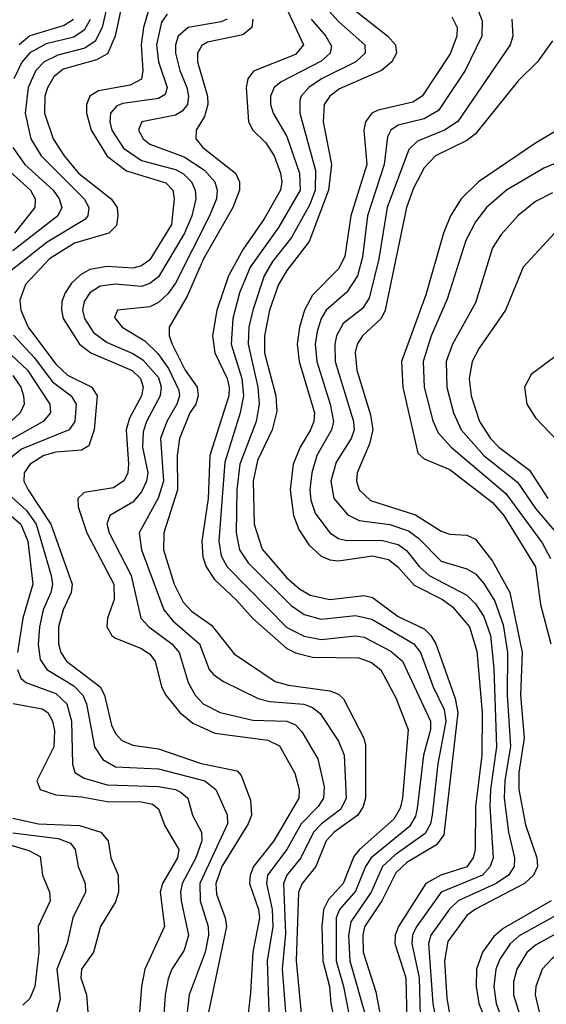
# Model space of a CAD drawing. Header units: inches. Extents: x 990535 to 1117859, y 769386 to 892122.
# Tile 267 of 656: x 1025846 to 1027075, y 872928 to 875228. Entities that reach past the tile are written whole.
import ezdxf

# ---------------------------------------------------------------- set-up
doc = ezdxf.new("R2010")
doc.units = ezdxf.units.IN
doc.header["$MEASUREMENT"] = 0
doc.layers.add('B0827', color=7, linetype='Continuous')

msp = doc.modelspace()

# ---------------------------------------------------------------- linework, layer by layer
at = {"layer": 'B0827', "color": 5}
for points, elevation in [([(1026056.8, 875290), (1026038.6, 875210), (1026022, 875178), (1025998.3, 875161.7), (1025934.8, 875145.2), (1025903.1, 875130), (1025883.8, 875110), (1025865.9, 875070), (1025859.1, 875010), (1025871.6, 874950), (1025896.4, 874910), (1025996.3, 874810), (1026007.3, 874790), (1026005.4, 874770), (1025998, 874762), (1025910, 874708.7), (1025810.1, 874630)], 3560), ([(1026089.9, 875290), (1026068.8, 875190), (1026051.2, 875148.8), (1026025.5, 875134.5), (1025947.3, 875112.7), (1025925.4, 875094.6), (1025910.7, 875069.3), (1025904.9, 875050), (1025903.5, 875010), (1025924.5, 874950), (1025949.8, 874910), (1025983.3, 874870), (1026059.3, 874810), (1026073.2, 874790), (1026075.2, 874770), (1026072.2, 874747.8), (1026054.3, 874730), (1025973.7, 874706.3), (1025915.6, 874670), (1025859.9, 874610), (1025846.5, 874573.5), (1025848.5, 874550), (1025866.1, 874510), (1025930, 874423.8), (1025957.8, 874397.8), (1026014.5, 874370), (1026026.8, 874350), (1026019.6, 874270), (1026007.1, 874232.9), (1025990, 874222.7), (1025930, 874218.3), (1025902, 874210), (1025870.1, 874190), (1025856.7, 874170), (1025856, 874150), (1025865.8, 874130), (1025918.9, 874050), (1025968.2, 873910), (1025966.5, 873890), (1025947.7, 873850), (1025936.9, 873810), (1025936.5, 873770), (1025941.7, 873750), (1025955.1, 873730), (1026033.6, 873670), (1026044.1, 873650), (1026060.6, 873580.6), (1026070, 873560.7), (1026084.7, 873544.7), (1026110, 873533.3), (1026170, 873525.1), (1026270, 873490.6), (1026353.6, 873473.6), (1026362.7, 873462.7), (1026384.8, 873404.8), (1026387.2, 873370), (1026379.6, 873350), (1026318, 873250), (1026304.2, 873210), (1026305.2, 873185.2), (1026326, 873130), (1026328.8, 873110), (1026286.6, 872910)], 3580), ([(1026461.6, 875270), (1026508.4, 875170), (1026490, 875147.5), (1026391.6, 875108.4), (1026378.6, 875090), (1026374.9, 875070), (1026380.2, 874990), (1026390.3, 874970.3), (1026420.4, 874940.4), (1026439.8, 874910), (1026454.8, 874870), (1026458, 874850), (1026454.6, 874830), (1026416.6, 874763.4), (1026367.4, 874692.7), (1026333.5, 874630), (1026306.5, 874550), (1026295.8, 874490), (1026301.9, 874450), (1026330.7, 874390), (1026335.2, 874370), (1026334, 874350), (1026290, 874210), (1026285.9, 874110), (1026271, 874010), (1026273.9, 873973.9), (1026281.3, 873950), (1026300.7, 873920.7), (1026352.3, 873872.3), (1026390, 873829.2), (1026470, 873759.6), (1026490, 873749.4), (1026530, 873739.2), (1026637.9, 873737.9), (1026667, 873727), (1026689.4, 873709.4), (1026724.1, 873644.1), (1026752.6, 873570), (1026740.1, 873410), (1026734, 873386), (1026719.6, 873360.4), (1026639.2, 873290), (1026626.4, 873273.6), (1026601, 873210), (1026567.2, 873172.8), (1026555.5, 873150), (1026551.6, 873110), (1026554, 873030), (1026569.5, 872970), (1026572.2, 872930), (1026585.1, 872870)], 3720), ([(1026147.1, 875252.9), (1026135, 875210), (1026129.5, 875169.5), (1026133.5, 875110), (1026130.4, 875089.6), (1026104.2, 875075.8), (1026030, 875062.1), (1026010.1, 875050), (1026001.6, 875030), (1026001.8, 875010), (1026012.9, 874970), (1026049.9, 874909.9), (1026095.4, 874875.4), (1026187, 874847), (1026203.4, 874830), (1026207, 874810), (1026200.6, 874750), (1026150, 874667.6), (1026130, 874653.1), (1026110, 874648.1), (1026050, 874652.2), (1026010, 874644.9), (1025987.9, 874632.1), (1025967.3, 874612.7), (1025951.8, 874590), (1025944.7, 874570), (1025943.2, 874550), (1025947.7, 874530), (1025985.8, 874470), (1026011.8, 874450), (1026108.8, 874408.8), (1026128.1, 874390), (1026134, 874370), (1026130, 874350), (1026102.6, 874297.4), (1026094.5, 874270), (1026099.8, 874190), (1026098.7, 874170), (1026090, 874151.6), (1026064.9, 874135.1), (1025996.2, 874123.8), (1025981.5, 874110), (1025982.1, 874090), (1026002.8, 874030), (1026065.8, 873910), (1026066.4, 873873.6), (1026050.9, 873830), (1026049.3, 873810), (1026061, 873790), (1026070, 873783.6), (1026130, 873759.1), (1026150, 873746.3), (1026162.1, 873730), (1026177.2, 873670), (1026187.4, 873650), (1026219.7, 873610), (1026250, 873585), (1026301.6, 873561.6), (1026425.5, 873545.5), (1026452.2, 873532.2), (1026488.2, 873468.2), (1026498.3, 873430), (1026497.6, 873410), (1026439.7, 873310), (1026392.1, 873250), (1026384, 873230), (1026382.2, 873210), (1026403.4, 873150), (1026405.6, 873130), (1026390, 873050), (1026385, 872955), (1026370.9, 872830)], 3620), ([(1026190, 875241.7), (1026177.2, 875222.8), (1026165.3, 875170), (1026170.3, 875130), (1026190, 875070), (1026186, 875054), (1026170, 875044.1), (1026087.1, 875032.9), (1026073.1, 875026.9), (1026058, 875010), (1026056.3, 874990), (1026061.3, 874970), (1026088.3, 874928.3), (1026130, 874899.7), (1026210, 874878.7), (1026228.7, 874868.7), (1026247.1, 874850), (1026255.9, 874830), (1026257.3, 874810), (1026248, 874770), (1026230.8, 874730), (1026170, 874627.8), (1026150, 874611.8), (1026130, 874605.4), (1026069.6, 874610.4), (1026033.9, 874606.1), (1026009.4, 874590.6), (1025996.3, 874570), (1025992.9, 874550), (1025997.2, 874530), (1026018, 874498), (1026050, 874474.3), (1026110, 874448.3), (1026133.4, 874433.4), (1026170, 874392.4), (1026176.2, 874370), (1026173.9, 874350), (1026142.4, 874290), (1026134.3, 874265.7), (1026132.8, 874230), (1026144.9, 874170), (1026142, 874150), (1026130, 874125.2), (1026110, 874101.1), (1026056.6, 874070), (1026049.7, 874050.3), (1026054.5, 874030), (1026106.4, 873930), (1026128.9, 873830), (1026147.2, 873810), (1026201.4, 873770), (1026218.1, 873750), (1026239.7, 873679.7), (1026255.4, 873650), (1026274.3, 873630), (1026314.2, 873610), (1026390, 873591.8), (1026469.3, 873589.3), (1026490, 873581.3), (1026504.9, 873564.9), (1026541.7, 873501.7), (1026556.5, 873436.5), (1026555.6, 873410), (1026542.8, 873390), (1026503, 873350), (1026469.9, 873290.1), (1026424.6, 873230), (1026422, 873210), (1026435.1, 873150), (1026436.9, 873110), (1026424, 873030), (1026427.3, 872910)], 3640), ([(1026566.9, 875250), (1026590, 875224), (1026651.6, 875170), (1026652.8, 875150), (1026631.1, 875130), (1026550.9, 875090), (1026521, 875070), (1026503.1, 875050), (1026500, 875040), (1026499.8, 875010), (1026536.5, 874876.5), (1026535.5, 874830), (1026523.1, 874796.9), (1026480.4, 874719.6), (1026436.6, 874663.4), (1026417.1, 874630), (1026390.1, 874550.1), (1026381.2, 874510), (1026379.4, 874470), (1026402.2, 874370), (1026405, 874330), (1026397.7, 874290), (1026360.2, 874190), (1026353.3, 874130), (1026351.1, 874030), (1026359, 873990), (1026379.5, 873959.5), (1026479.5, 873859.5), (1026510, 873839), (1026550, 873828.3), (1026630, 873836.1), (1026668.2, 873828.2), (1026766, 873770), (1026782, 873750), (1026811.3, 873670), (1026837, 873617), (1026841.1, 873590), (1026821.9, 873490), (1026808.9, 873370), (1026805.2, 873350), (1026792.8, 873327.2), (1026722.5, 873277.5), (1026693, 873250), (1026666.6, 873190), (1026618.9, 873121.1), (1026613.9, 873090), (1026616.9, 873030), (1026656.2, 872890)], 3760), ([(1026629.4, 875250), (1026705.4, 875190), (1026723.7, 875170), (1026725.8, 875150), (1026714.6, 875130), (1026691, 875110), (1026592.9, 875067.1), (1026570.4, 875050), (1026556.8, 875030), (1026554.5, 874990), (1026573.7, 874890), (1026566.8, 874830), (1026521.5, 874710), (1026470, 874642.3), (1026450.6, 874609.4), (1026429.6, 874550), (1026417.6, 874490), (1026417.8, 874450), (1026443.7, 874350), (1026446.2, 874313.8), (1026435.2, 874270), (1026401.3, 874198.7), (1026391.2, 874150), (1026393.3, 874050), (1026411.8, 873991.8), (1026470, 873924.3), (1026499.1, 873899.1), (1026524.2, 873884.2), (1026570, 873874), (1026650, 873883.5), (1026670, 873878.6), (1026730, 873834), (1026790, 873805.5), (1026806.1, 873790), (1026817.6, 873770), (1026862.7, 873642.7), (1026869.3, 873610), (1026836.3, 873323.7), (1026819.3, 873300.7), (1026750, 873259.3), (1026724.5, 873235.5), (1026691.6, 873170), (1026651.2, 873108.8), (1026647.2, 873090), (1026647.9, 873050), (1026677.3, 872957.3), (1026690.2, 872890.2)], 3780), ([(1026916.8, 875250), (1026925.9, 875225.9), (1026924.6, 875190), (1026886.2, 875110), (1026824.1, 875015.9), (1026790, 874996.5), (1026730, 874981.9), (1026712.8, 874970), (1026705, 874955), (1026696.9, 874890), (1026658.4, 874770), (1026646.2, 874673.8), (1026634.3, 874630), (1026610, 874592.2), (1026561.8, 874550), (1026549.8, 874530), (1026540.3, 874499.7), (1026536.2, 874470), (1026539.8, 874430), (1026571.1, 874330), (1026578.3, 874290), (1026574, 874270), (1026539.4, 874210), (1026528, 874170), (1026523.4, 874130), (1026525.6, 874105.6), (1026535.6, 874075.6), (1026570, 874029.3), (1026590, 874016.6), (1026610, 874011.9), (1026690, 874012.7), (1026730, 874002.1), (1026748.7, 873988.7), (1026779.8, 873950), (1026802.3, 873930), (1026890, 873884.1), (1026910, 873864.1), (1026930, 873834.3), (1026944.9, 873790), (1026952.9, 873712.9), (1026959, 873530), (1026945, 873430), (1026943.7, 873390), (1026951.3, 873270), (1026944.6, 873250), (1026926.2, 873230), (1026830, 873189.9), (1026771.5, 873108.5), (1026763.1, 873090), (1026761.3, 873070), (1026778.8, 872990), (1026780.9, 872900.9)], 3840), ([(1026010.8, 875229.2), (1025996.2, 875203.8), (1025972.4, 875187.6), (1025907.9, 875172.1), (1025870, 875150.8), (1025851.1, 875128.9), (1025832.3, 875090)], 3540), ([(1025971.5, 875228.5), (1025950, 875214.8), (1025870, 875191), (1025844.6, 875170)], 3520), ([(1026330.1, 875230), (1026316.2, 875223.8), (1026239.4, 875210), (1026216.2, 875190), (1026210.1, 875170), (1026210, 875150), (1026219.7, 875110), (1026236.1, 875070), (1026240.4, 875050), (1026237.5, 875030), (1026225.4, 875014.6), (1026210, 875005.4), (1026131, 874990), (1026124.6, 874975.4), (1026123.4, 874970), (1026134.1, 874950), (1026150, 874937.7), (1026230, 874908.2), (1026277.1, 874877.1), (1026301.5, 874850), (1026307.4, 874830), (1026305.2, 874810), (1026289, 874770), (1026210, 874613.2), (1026192, 874588), (1026170, 874568.1), (1026150, 874557.4), (1026074, 874550), (1026067.3, 874532.7), (1026085.3, 874510), (1026138, 874478), (1026168.4, 874448.4), (1026193.6, 874413.6), (1026217.4, 874362.6), (1026218.9, 874350), (1026213.2, 874330), (1026189.3, 874290), (1026174.9, 874250), (1026181.5, 874150), (1026169.1, 874110.9), (1026125.1, 874030), (1026130.6, 873990), (1026182.3, 873850), (1026203.9, 873823.9), (1026265.9, 873770), (1026288.7, 873710), (1026298.5, 873698.5), (1026322.2, 873682.2), (1026402.9, 873642.9), (1026430, 873635.8), (1026509.6, 873629.6), (1026530, 873621.6), (1026547.9, 873607.9), (1026590, 873542.7), (1026603.5, 873510), (1026608.6, 873410), (1026596, 873384), (1026550.3, 873349.7), (1026531.8, 873330), (1026502.6, 873270), (1026469.8, 873230), (1026461.6, 873210), (1026466.4, 873093.6), (1026458.5, 873010), (1026468.2, 872890)], 3660), ([(1026390.4, 875230), (1026388.1, 875210), (1026366.9, 875193.1), (1026284.2, 875175.8), (1026271.5, 875168.5), (1026261.4, 875150), (1026261.1, 875130), (1026284.3, 875050), (1026285.2, 875030), (1026277.4, 875002.6), (1026258, 874970), (1026257.4, 874950), (1026273.5, 874930), (1026350.2, 874870.2), (1026359.4, 874850), (1026359, 874830), (1026343.6, 874790), (1026274.9, 874670), (1026237.1, 874582.9), (1026194.7, 874510), (1026194.6, 874490), (1026201.7, 874470), (1026232.7, 874410), (1026260.5, 874370), (1026262.3, 874350), (1026257.4, 874330), (1026243, 874310), (1026218.7, 874250), (1026213.9, 874210), (1026214.1, 874130), (1026182.6, 874030), (1026182, 873990), (1026206.3, 873910), (1026227.4, 873867.4), (1026246.8, 873846.8), (1026293.7, 873813.7), (1026346.8, 873746.8), (1026442.5, 873682.5), (1026473.8, 873673.8), (1026570, 873660.3), (1026590, 873652.8), (1026601.8, 873641.8), (1026649.5, 873550), (1026653.4, 873533.4), (1026653.6, 873410), (1026648.1, 873390), (1026635.8, 873370), (1026580.2, 873330), (1026561.9, 873310), (1026537.7, 873250), (1026505.6, 873210), (1026496.7, 873190), (1026491.3, 873030), (1026506.3, 872873.7)], 3680), ([(1026526.2, 875230), (1026560.7, 875190), (1026573.8, 875166.2), (1026571.1, 875150), (1026550, 875131.4), (1026456.4, 875083.6), (1026440.1, 875070), (1026431.5, 875050), (1026431.4, 875030), (1026437.5, 875010), (1026470, 874955.3), (1026499, 874870), (1026500.6, 874830), (1026450, 874743.1), (1026384, 874650), (1026359.4, 874590), (1026343.9, 874530), (1026339.8, 874470), (1026364.4, 874390), (1026368.7, 874350), (1026361, 874310), (1026325.1, 874194.9), (1026310.8, 874010), (1026316.2, 873976.2), (1026330.1, 873950), (1026470, 873808.8), (1026510, 873788.4), (1026550, 873780.2), (1026630, 873788.6), (1026650, 873785.9), (1026712.8, 873752.8), (1026739.4, 873730), (1026805.5, 873590), (1026805.4, 873570), (1026788.5, 873510), (1026774.3, 873385.7), (1026770, 873367.4), (1026756.1, 873343.9), (1026666.8, 873270), (1026653.7, 873250), (1026630, 873192.6), (1026592.6, 873150), (1026584.7, 873130), (1026584.6, 873030), (1026602, 872970), (1026621.6, 872870)], 3740), ([(1026855.1, 875235.1), (1026867.6, 875210), (1026866.8, 875190), (1026851.3, 875148.7), (1026785.9, 875050), (1026763.9, 875036.1), (1026682.8, 875017.2), (1026668.5, 875010), (1026653.6, 874990), (1026649.6, 874970), (1026656.6, 874890), (1026619.4, 874770), (1026604.9, 874675.1), (1026590, 874646.5), (1026530, 874585.1), (1026511.2, 874550), (1026498.9, 874510), (1026493.8, 874470), (1026498.3, 874430), (1026534.6, 874310), (1026533.1, 874290), (1026525.1, 874270), (1026500.5, 874230), (1026484.7, 874190), (1026477.7, 874130), (1026485.1, 874070), (1026497.6, 874037.6), (1026521.3, 874001.3), (1026550, 873975.2), (1026570, 873966.2), (1026590, 873964.1), (1026670, 873975.6), (1026707.1, 873967.1), (1026728.8, 873950), (1026767.2, 873907.2), (1026833.5, 873873.5), (1026856.8, 873856.8), (1026896.2, 873810), (1026913.5, 873753.5), (1026925.7, 873610), (1026925.2, 873510), (1026909.9, 873390), (1026909.4, 873290), (1026905, 873270), (1026890.3, 873249.7), (1026829.2, 873230), (1026794.1, 873210), (1026730.4, 873110), (1026722.9, 873090), (1026722.1, 873070), (1026747.6, 872990), (1026750, 872890)], 3820), ([(1026995.3, 875230), (1026997.4, 875190), (1026991.4, 875170), (1026869.1, 874990.9), (1026837.8, 874970), (1026775.1, 874944.9), (1026754.9, 874925.1), (1026704.2, 874790), (1026684.7, 874670), (1026662.1, 874577.9), (1026646.5, 874553.5), (1026601.4, 874518.6), (1026585.9, 874490), (1026581.7, 874470), (1026582.9, 874430), (1026625.7, 874290), (1026626.6, 874270), (1026619.9, 874250), (1026585.1, 874194.9), (1026572.3, 874150), (1026579.4, 874110), (1026612, 874072), (1026638.7, 874058.7), (1026710, 874049.4), (1026754.1, 874034.1), (1026777.1, 874017.1), (1026830, 873963.5), (1026890, 873945.7), (1026910, 873933.8), (1026930, 873911.6), (1026955.7, 873870), (1026974.6, 873814.6), (1026985.2, 873750), (1026984.3, 873650), (1026991.6, 873531.6), (1026978.6, 873450), (1026976.9, 873410), (1026987.2, 873330), (1027001.6, 873270), (1027000.8, 873250), (1026987.5, 873230), (1026958.7, 873210), (1026869.7, 873170), (1026849.7, 873150.3), (1026806.2, 873090), (1026800.7, 873070), (1026810.4, 872930), (1026816.8, 872896.8)], 3860), ([(1027090, 875179), (1027055.3, 875130), (1027010, 875085.5), (1026910, 874961.7), (1026890, 874946), (1026816.9, 874910), (1026790, 874882.6), (1026765.1, 874834.9), (1026748.7, 874790), (1026699.2, 874550), (1026689.8, 874530), (1026646.1, 874490), (1026633.8, 874470), (1026629.2, 874450.8), (1026633.4, 874410), (1026665.1, 874305.1), (1026670.3, 874270), (1026662.5, 874237.5), (1026633.8, 874170), (1026632.7, 874150), (1026638.8, 874130), (1026665.1, 874105.1), (1026770, 874071.5), (1026830, 874033.2), (1026850, 874026.4), (1026890, 874024.4), (1026910, 874014.9), (1026950, 873963.4), (1026990.2, 873890.2), (1027019.1, 873750), (1027015, 873650), (1027024.1, 873550), (1027011.3, 873470), (1027011, 873430), (1027027.2, 873347.2), (1027053.6, 873270), (1027054.8, 873250), (1027045.5, 873230), (1027024.8, 873210), (1026909.8, 873150.2), (1026890, 873135.3), (1026845.5, 873074.5), (1026837.7, 873030), (1026843.1, 872943.1), (1026848.8, 872910)], 3880), ([(1027190, 875023.2), (1027050, 874939.9), (1026917.4, 874850), (1026876.6, 874810), (1026851.7, 874770), (1026835.2, 874730), (1026794.6, 874585.4), (1026737.6, 874430), (1026740.8, 874370), (1026775.7, 874215.7), (1026790, 874202.5), (1026850, 874177.2), (1026950, 874100.7), (1026976.5, 874070), (1027050.2, 873950.2), (1027062, 873862), (1027086, 873770)], 3920), ([(1027217.7, 874942.3), (1027070, 874881.4), (1026982.3, 874830), (1026935.8, 874790), (1026910, 874756.4), (1026887.7, 874712.3), (1026844.3, 874575.7), (1026806.5, 874490), (1026787.8, 874430), (1026790.6, 874370), (1026810.9, 874290.9), (1026823.2, 874263.2), (1026853.2, 874230), (1026981.3, 874121.3), (1027066.2, 874006.2), (1027085.6, 873970)], 3940), ([(1025830.2, 874930.2), (1025858.2, 874890), (1025923.9, 874830), (1025938.1, 874810), (1025944.5, 874790), (1025935.1, 874770), (1025830, 874688.5)], 3540), ([(1025805.4, 874890), (1025871.5, 874830), (1025882.3, 874810), (1025881, 874790), (1025833.9, 874730)], 3520), ([(1027090, 874823.6), (1027050, 874803.8), (1027010, 874770.9), (1026970, 874726.7), (1026950, 874695.4), (1026910, 874567.1), (1026856.3, 874470), (1026841.9, 874430), (1026843.5, 874370), (1026858.7, 874310), (1026876.9, 874270), (1026929.3, 874210), (1027008.1, 874148.1), (1027050, 874086.2), (1027103.6, 874023.6)], 3960), ([(1027095, 874730), (1027021.5, 874650), (1026980.5, 874550), (1026918.9, 874461.1), (1026902.6, 874430), (1026895.3, 874390), (1026899.7, 874350), (1026919.5, 874290), (1026945.1, 874250), (1026964.8, 874230), (1027036, 874176), (1027079, 874110)], 3980), ([(1025831.5, 874491.5), (1025879.5, 874439.5), (1025922.6, 874382.6), (1025966.1, 874350), (1025977.6, 874330), (1025974.5, 874290), (1025961.3, 874270), (1025850, 874224.8), (1025810, 874192.1)], 3560), ([(1025799.2, 874470), (1025864.2, 874410), (1025916.1, 874330), (1025917.8, 874310), (1025901.1, 874290), (1025793.6, 874230)], 3540), ([(1027130, 874466.2), (1027040.5, 874399.5), (1027024.7, 874370), (1027029.7, 874330), (1027050, 874298.4), (1027103.1, 874243.1)], 4020), ([(1025830, 874397.4), (1025848.3, 874370), (1025855.1, 874350), (1025856.6, 874330), (1025846.9, 874310), (1025825.4, 874290)], 3520), ([(1025754.6, 874130), (1025848.4, 874050), (1025865.3, 874010), (1025876.3, 873910), (1025853.5, 873830), (1025840.9, 873750)], 3540), ([(1025808.9, 874130), (1025861.8, 874081.8), (1025884.3, 874050), (1025919.5, 873930), (1025922.8, 873910), (1025918.7, 873890), (1025900.7, 873850), (1025892.5, 873810), (1025888.9, 873768.9), (1025893.6, 873733.6), (1025909, 873710), (1025972.1, 873672.1), (1025993, 873650), (1026001.7, 873630), (1026020.6, 873530), (1026040, 873500), (1026070, 873482.9), (1026170, 873478.3), (1026278.1, 873450), (1026304.1, 873430), (1026330.7, 873370.7), (1026330.8, 873350), (1026266.5, 873210), (1026267.3, 873170), (1026286.4, 873110), (1026287, 873090), (1026278.8, 873050), (1026241.4, 872950), (1026229.8, 872850)], 3560), ([(1025841.2, 873710), (1025848.3, 873690), (1025860.1, 873680.1), (1025930, 873654.3), (1025956.3, 873630), (1025966.7, 873590), (1025969.4, 873489.4), (1025975, 873470), (1025996.8, 873456.8), (1026050, 873440.7), (1026170, 873436.7), (1026209.6, 873429.6), (1026222.8, 873422.8), (1026238.4, 873410), (1026249.7, 873370), (1026270.6, 873330.6), (1026271.5, 873310), (1026257.4, 873270), (1026225.1, 873210), (1026221.1, 873190), (1026223.3, 873170), (1026240.2, 873090), (1026230, 873055), (1026201.5, 873010), (1026192.6, 872987.4), (1026185.3, 872950), (1026180.1, 872870)], 3540), ([(1025830.9, 873630.9), (1025898.1, 873618.1), (1025911.7, 873610), (1025922.4, 873590), (1025927.2, 873567.2), (1025926, 873530), (1025885.8, 873450), (1025894, 873430), (1025930, 873417.3), (1025990, 873412.7), (1026050, 873402.1), (1026130, 873401.5), (1026155.7, 873395.7), (1026170, 873384.8), (1026185.2, 873345.2), (1026217.5, 873290), (1026214.8, 873270), (1026179.4, 873210), (1026173.8, 873190), (1026184.1, 873110), (1026138.5, 873010), (1026130.7, 872970), (1026122.9, 872870)], 3520), ([(1025830, 873362.7), (1025889.5, 873349.5), (1025985.5, 873345.5), (1026035.4, 873330), (1026052.3, 873310), (1026059.1, 873270), (1026076, 873230), (1026076.8, 873190), (1026070, 873167.2), (1026034.8, 873110), (1026018.4, 873050), (1025990.5, 873010), (1025988.8, 872990), (1026001.6, 872950), (1026004.9, 872910)], 3480), ([(1025830, 873328.9), (1025935.8, 873315.8), (1025964.4, 873304.4), (1025975.8, 873290), (1025982.4, 873250), (1025998.5, 873210), (1025999.7, 873190), (1025969.7, 873130), (1025956.5, 873070), (1025932.5, 873010), (1025940.1, 872939.9), (1025931.7, 872908.3)], 3460), ([(1025810, 873304.6), (1025867.3, 873287.3), (1025893.6, 873273.6), (1025899.1, 873230), (1025915.2, 873190), (1025917.3, 873170), (1025889.3, 873110), (1025890.7, 873050.7), (1025881, 872970), (1025870, 872941.7), (1025853.5, 872926.5)], 3440), ([(1027086.5, 873170), (1026974.5, 873105.5), (1026953.2, 873086.8), (1026926.2, 873050), (1026912.4, 873010), (1026911.8, 872970), (1026917.8, 872930), (1026950.7, 872850)], 3920), ([(1027300.4, 872910), (1027306.6, 872933.4), (1027323.9, 872956.1), (1027372.5, 872990), (1027386.4, 873010), (1027387.8, 873030), (1027383.1, 873050), (1027346, 873166), (1027330, 873169.8), (1027310, 873163.8), (1027230, 873121), (1027090, 873036.3), (1027065.6, 873010), (1027051, 872970), (1027049.8, 872950), (1027068, 872870)], 3980), ([(1027115.2, 873144.8), (1027012.2, 873087.8), (1026990.9, 873069.1), (1026966.7, 873033.3), (1026957.3, 873010), (1026952.9, 872970), (1026958.6, 872930), (1026986.9, 872850)], 3940), ([(1027155.2, 873124.8), (1027050, 873066.4), (1027030, 873048.8), (1027006.5, 873010), (1026999.2, 872980.8), (1026998.9, 872950), (1027023.7, 872870)], 3960)]:
    msp.add_lwpolyline(points, dxfattribs=dict(at, elevation=elevation))

doc.saveas('drawing.dxf')
